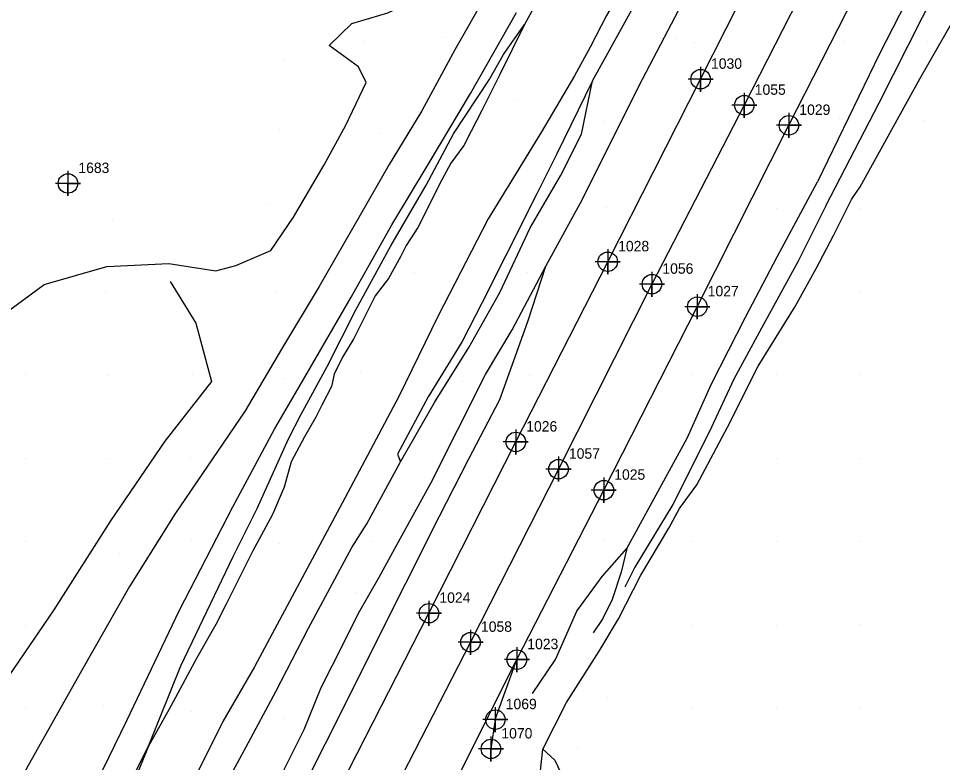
# Model space of a CAD drawing. Extents: x 2062781 to 2066835, y 358981 to 366501.
# Drawn here: x 2063402.2 to 2063623.8, y 360333.3 to 360511.8 of the extents above; entities that cross this region are included whole.
import ezdxf

# ---------------------------------------------------------------- set-up
doc = ezdxf.new("R2010")
doc.units = 0
for name, color, linetype in [('Exist DTM Crownline', 7, 'Continuous'), ('Exist DTM Crownline Cogo Number', 7, 'Continuous'), ('Exist DTM Crownline Cogo Point CELL', 7, 'Continuous'), ('Exist DTM Regular Point CELL', 7, 'Continuous'), ('Exist DTM Regular Point Cogo Number', 7, 'Continuous'), ('Exist Roads EOP', 7, 'Continuous'), ('Exist Roads EOP Cogo Number', 7, 'Continuous'), ('Exist Roads EOP Cogo Point CELL', 7, 'Continuous'), ('PH Exist DTM Breakline', 7, 'Continuous'), ('PH Exist DTM Point', 7, 'Continuous')]:
    doc.layers.add(name, color=color, linetype=linetype)

msp = doc.modelspace()

# ---------------------------------------------------------------- linework, layer by layer
at = {"layer": 'Exist DTM Crownline'}
msp.add_lwpolyline([(2063750.55, 360833.69), (2063727.84, 360789.3), (2063705.93, 360746.41), (2063683.92, 360702.88), (2063663.24, 360662.2), (2063641.44, 360619.31), (2063619.27, 360575.63), (2063598.51, 360534.74), (2063576.26, 360491.01), (2063554.11, 360448.07), (2063531.69, 360403.69), (2063510.6, 360362.17), (2063489.74, 360321.58), (2063468.62, 360279.83), (2063447.14, 360237.46), (2063426.34, 360196.56), (2063406.83, 360158.2), (2063384.9, 360114.87), (2063362.69, 360071.39), (2063342.05, 360030.63), (2063319.97, 359987.39), (2063296.38, 359941.39)], dxfattribs=at)
at = {"layer": 'Exist DTM Crownline Cogo Point CELL'}
for points in [[(2063576.26, 360494.01), (2063576.26, 360488.01), (2063576.26, 360491.01), (2063579.26, 360491.01), (2063573.26, 360491.01)], [(2063576.26, 360494.01), (2063576.26, 360488.01), (2063576.26, 360491.01), (2063579.26, 360491.01), (2063573.26, 360491.01)], [(2063576.26, 360494.01), (2063576.26, 360488.01), (2063576.26, 360491.01), (2063579.26, 360491.01), (2063573.26, 360491.01)], [(2063554.11, 360451.07), (2063554.11, 360445.07), (2063554.11, 360448.07), (2063557.11, 360448.07), (2063551.11, 360448.07)], [(2063554.11, 360451.07), (2063554.11, 360445.07), (2063554.11, 360448.07), (2063557.11, 360448.07), (2063551.11, 360448.07)], [(2063554.11, 360451.07), (2063554.11, 360445.07), (2063554.11, 360448.07), (2063557.11, 360448.07), (2063551.11, 360448.07)], [(2063531.69, 360406.69), (2063531.69, 360400.69), (2063531.69, 360403.69), (2063534.69, 360403.69), (2063528.69, 360403.69)], [(2063531.69, 360406.69), (2063531.69, 360400.69), (2063531.69, 360403.69), (2063534.69, 360403.69), (2063528.69, 360403.69)], [(2063531.69, 360406.69), (2063531.69, 360400.69), (2063531.69, 360403.69), (2063534.69, 360403.69), (2063528.69, 360403.69)], [(2063510.6, 360365.17), (2063510.6, 360359.17), (2063510.6, 360362.17), (2063513.6, 360362.17), (2063507.6, 360362.17)], [(2063510.6, 360365.17), (2063510.6, 360359.17), (2063510.6, 360362.17), (2063513.6, 360362.17), (2063507.6, 360362.17)], [(2063510.6, 360365.17), (2063510.6, 360359.17), (2063510.6, 360362.17), (2063513.6, 360362.17), (2063507.6, 360362.17)]]:
    msp.add_lwpolyline(points, dxfattribs=at)
for centre in [(2063576.26, 360491.01), (2063576.26, 360491.01), (2063576.26, 360491.01), (2063554.11, 360448.07), (2063554.11, 360448.07), (2063554.11, 360448.07), (2063531.69, 360403.69), (2063531.69, 360403.69), (2063531.69, 360403.69), (2063510.6, 360362.17), (2063510.6, 360362.17), (2063510.6, 360362.17)]:
    msp.add_circle(centre, 2.34, dxfattribs=at)
at = {"layer": 'Exist DTM Regular Point CELL'}
msp.add_lwpolyline([(2063414.04, 360475.24), (2063414.04, 360469.24), (2063414.04, 360472.24), (2063417.04, 360472.24), (2063411.04, 360472.24)], dxfattribs=at)
msp.add_circle((2063414.04, 360472.24), 2.34, dxfattribs=at)
at = {"layer": 'Exist Roads EOP'}
msp.add_line((2063516.54, 360343.6), (2063515.49, 360336.57), dxfattribs=at)
for points in [[(2063286.47, 359947.64), (2063309.41, 359993.28), (2063331.5, 360036.62), (2063353.47, 360079.37), (2063374.09, 360120.61), (2063394.89, 360165.38), (2063417.4, 360208.71), (2063436.23, 360246.03), (2063449.27, 360270.89), (2063451.38, 360272.28), (2063457.84, 360285.06), (2063479.58, 360327.99), (2063500.63, 360369.12), (2063521.45, 360410.21), (2063543.5, 360453.45), (2063565.77, 360497.25), (2063587.25, 360539.79), (2063609.2, 360582.5), (2063630.76, 360625.39), (2063652.41, 360668.3), (2063674.4, 360710.54), (2063695.41, 360752.05), (2063717.28, 360794.95), (2063739.23, 360837.72)], [(2063307.08, 359936.09), (2063330.79, 359982.25), (2063353.21, 360026.63), (2063373.94, 360067.35), (2063395.33, 360109.66), (2063417.3, 360152.86), (2063438.53, 360194.57), (2063458.78, 360234.01), (2063479.37, 360275.02), (2063500.83, 360316.36), (2063521.71, 360358), (2063542.56, 360398.65), (2063564.98, 360442.66), (2063586.95, 360486.19), (2063608.7, 360528.89), (2063630.33, 360571.32), (2063652.02, 360613.69), (2063674.28, 360656.66), (2063695.45, 360699.25), (2063716.63, 360740.88), (2063738.76, 360783.94), (2063760.61, 360827.22)], [(2063516.54, 360343.6), (2063521.71, 360358)]]:
    msp.add_lwpolyline(points, dxfattribs=at)
at = {"layer": 'Exist Roads EOP Cogo Point CELL'}
for points in [[(2063565.77, 360500.25), (2063565.77, 360494.25), (2063565.77, 360497.25), (2063568.77, 360497.25), (2063562.77, 360497.25)], [(2063565.77, 360500.25), (2063565.77, 360494.25), (2063565.77, 360497.25), (2063568.77, 360497.25), (2063562.77, 360497.25)], [(2063565.77, 360500.25), (2063565.77, 360494.25), (2063565.77, 360497.25), (2063568.77, 360497.25), (2063562.77, 360497.25)], [(2063586.95, 360489.19), (2063586.95, 360483.19), (2063586.95, 360486.19), (2063589.95, 360486.19), (2063583.95, 360486.19)], [(2063586.95, 360489.19), (2063586.95, 360483.19), (2063586.95, 360486.19), (2063589.95, 360486.19), (2063583.95, 360486.19)], [(2063586.95, 360489.19), (2063586.95, 360483.19), (2063586.95, 360486.19), (2063589.95, 360486.19), (2063583.95, 360486.19)], [(2063543.5, 360456.45), (2063543.5, 360450.45), (2063543.5, 360453.45), (2063546.5, 360453.45), (2063540.5, 360453.45)], [(2063543.5, 360456.45), (2063543.5, 360450.45), (2063543.5, 360453.45), (2063546.5, 360453.45), (2063540.5, 360453.45)], [(2063543.5, 360456.45), (2063543.5, 360450.45), (2063543.5, 360453.45), (2063546.5, 360453.45), (2063540.5, 360453.45)], [(2063564.98, 360445.66), (2063564.98, 360439.66), (2063564.98, 360442.66), (2063567.98, 360442.66), (2063561.98, 360442.66)], [(2063564.98, 360445.66), (2063564.98, 360439.66), (2063564.98, 360442.66), (2063567.98, 360442.66), (2063561.98, 360442.66)], [(2063564.98, 360445.66), (2063564.98, 360439.66), (2063564.98, 360442.66), (2063567.98, 360442.66), (2063561.98, 360442.66)], [(2063521.45, 360413.21), (2063521.45, 360407.21), (2063521.45, 360410.21), (2063524.45, 360410.21), (2063518.45, 360410.21)], [(2063521.45, 360413.21), (2063521.45, 360407.21), (2063521.45, 360410.21), (2063524.45, 360410.21), (2063518.45, 360410.21)], [(2063521.45, 360413.21), (2063521.45, 360407.21), (2063521.45, 360410.21), (2063524.45, 360410.21), (2063518.45, 360410.21)], [(2063542.56, 360401.65), (2063542.56, 360395.65), (2063542.56, 360398.65), (2063545.56, 360398.65), (2063539.56, 360398.65)], [(2063542.56, 360401.65), (2063542.56, 360395.65), (2063542.56, 360398.65), (2063545.56, 360398.65), (2063539.56, 360398.65)], [(2063542.56, 360401.65), (2063542.56, 360395.65), (2063542.56, 360398.65), (2063545.56, 360398.65), (2063539.56, 360398.65)], [(2063500.63, 360372.12), (2063500.63, 360366.12), (2063500.63, 360369.12), (2063503.63, 360369.12), (2063497.63, 360369.12)], [(2063500.63, 360372.12), (2063500.63, 360366.12), (2063500.63, 360369.12), (2063503.63, 360369.12), (2063497.63, 360369.12)], [(2063500.63, 360372.12), (2063500.63, 360366.12), (2063500.63, 360369.12), (2063503.63, 360369.12), (2063497.63, 360369.12)], [(2063521.71, 360361), (2063521.71, 360355), (2063521.71, 360358), (2063524.71, 360358), (2063518.71, 360358)], [(2063521.71, 360361), (2063521.71, 360355), (2063521.71, 360358), (2063524.71, 360358), (2063518.71, 360358)], [(2063521.71, 360361), (2063521.71, 360355), (2063521.71, 360358), (2063524.71, 360358), (2063518.71, 360358)], [(2063516.54, 360346.6), (2063516.54, 360340.6), (2063516.54, 360343.6), (2063519.54, 360343.6), (2063513.54, 360343.6)], [(2063516.54, 360346.6), (2063516.54, 360340.6), (2063516.54, 360343.6), (2063519.54, 360343.6), (2063513.54, 360343.6)], [(2063516.54, 360346.6), (2063516.54, 360340.6), (2063516.54, 360343.6), (2063519.54, 360343.6), (2063513.54, 360343.6)], [(2063515.49, 360339.57), (2063515.49, 360333.57), (2063515.49, 360336.57), (2063518.49, 360336.57), (2063512.49, 360336.57)], [(2063515.49, 360339.57), (2063515.49, 360333.57), (2063515.49, 360336.57), (2063518.49, 360336.57), (2063512.49, 360336.57)], [(2063515.49, 360339.57), (2063515.49, 360333.57), (2063515.49, 360336.57), (2063518.49, 360336.57), (2063512.49, 360336.57)]]:
    msp.add_lwpolyline(points, dxfattribs=at)
for centre in [(2063565.77, 360497.25), (2063565.77, 360497.25), (2063565.77, 360497.25), (2063586.95, 360486.19), (2063586.95, 360486.19), (2063586.95, 360486.19), (2063543.5, 360453.45), (2063543.5, 360453.45), (2063543.5, 360453.45), (2063564.98, 360442.66), (2063564.98, 360442.66), (2063564.98, 360442.66), (2063521.45, 360410.21), (2063521.45, 360410.21), (2063521.45, 360410.21), (2063542.56, 360398.65), (2063542.56, 360398.65), (2063542.56, 360398.65), (2063500.63, 360369.12), (2063500.63, 360369.12), (2063500.63, 360369.12), (2063521.71, 360358), (2063521.71, 360358), (2063521.71, 360358), (2063516.54, 360343.6), (2063516.54, 360343.6), (2063516.54, 360343.6), (2063515.49, 360336.57), (2063515.49, 360336.57), (2063515.49, 360336.57)]:
    msp.add_circle(centre, 2.34, dxfattribs=at)
at = {"layer": 'PH Exist DTM Breakline'}
for points in [[(2063609.05, 360655.06), (2063599.8, 360643.76), (2063589.34, 360630.31), (2063577.55, 360608.43), (2063566.89, 360588.88), (2063552.19, 360562.35), (2063541.76, 360543.35), (2063537.15, 360535.13), (2063534.06, 360532.18), (2063531.96, 360527.5), (2063530.5, 360523.11), (2063523.54, 360510.37)], [(2063623.67, 360655.08), (2063617.69, 360643.47), (2063602.63, 360617.04), (2063589.87, 360595.83), (2063577.35, 360574.75), (2063566.03, 360554.96), (2063558.71, 360541), (2063550.41, 360524.93), (2063543.22, 360512.56), (2063539.25, 360504.97), (2063535.55, 360498.08)], [(2063550.93, 360495.58), (2063564.1, 360520.72), (2063579.12, 360548.62), (2063590.06, 360568.48), (2063601.99, 360589.99), (2063612, 360609.13), (2063616.64, 360619.97), (2063624.65, 360636.18), (2063627.49, 360643.01), (2063628.6, 360649.27)], [(2063673.2, 360628.41), (2063666.46, 360622.45), (2063658.03, 360610.25), (2063648.21, 360585.78), (2063638.38, 360560.57), (2063623.17, 360531.61), (2063608.67, 360503.34), (2063593.82, 360472.64)], [(2063604.06, 360471.39), (2063618.32, 360497.31), (2063629.17, 360516.23), (2063630.57, 360518.21), (2063643.28, 360538.71), (2063659.4, 360572.37), (2063677.94, 360610.43), (2063682.75, 360622.26), (2063681.38, 360626.7), (2063679.04, 360628.61), (2063677.01, 360628.68), (2063673.2, 360628.41)], [(2063595.78, 360466.86), (2063608.62, 360491.59), (2063625.97, 360525.95), (2063644.84, 360561.16), (2063661.93, 360596.89), (2063675.19, 360624.43)], [(2063539.87, 360496.82), (2063552.14, 360519.16), (2063560.34, 360536.1), (2063568.56, 360552.59), (2063577.81, 360569.74), (2063584.29, 360581.11), (2063588.41, 360585.78), (2063594.95, 360595.87), (2063600.8, 360605.65)], [(2063398.3, 360440.53), (2063408.35, 360447.99), (2063423.34, 360452.35), (2063438.25, 360453.05), (2063449.5, 360451.24), (2063454.3, 360452.53), (2063462.66, 360456.16), (2063468.11, 360464.15), (2063475.48, 360476.72), (2063480.71, 360486.2), (2063485.59, 360496.42), (2063483.71, 360500.22), (2063476.66, 360505.31), (2063482.16, 360510.59), (2063490.74, 360513.18), (2063499.38, 360517.34), (2063507.65, 360523.99)], [(2063514.24, 360517.45), (2063506.81, 360504.26), (2063498.88, 360489.63), (2063491.1, 360476.82), (2063484.14, 360464.66), (2063474.28, 360447.48), (2063465.28, 360432.44), (2063456.53, 360417.68), (2063439.65, 360392.9), (2063428.77, 360375.55), (2063417.26, 360355.3), (2063404.49, 360332.55), (2063393.83, 360312.89), (2063383, 360291.8), (2063377.12, 360279.21)], [(2063402.4, 360290.93), (2063415.3, 360316.9), (2063428.18, 360343.42), (2063440.82, 360369.89), (2063453.55, 360394.63), (2063463.55, 360413.3), (2063470.82, 360425.75), (2063482, 360444.92), (2063491.73, 360462.27), (2063500.44, 360476.82), (2063510.57, 360493.81), (2063521.64, 360513.27)], [(2063430.43, 360265.23), (2063423.7, 360264.21), (2063414.54, 360267.18), (2063407.4, 360271.21), (2063403.77, 360276.81), (2063403.48, 360280.88), (2063407.93, 360289.72), (2063415.38, 360302.09), (2063422.98, 360316.69), (2063433.37, 360337.22), (2063441.08, 360356.49), (2063453.67, 360382.75), (2063459.43, 360394.24), (2063466.96, 360411), (2063469.93, 360416.69), (2063476.18, 360428.36), (2063483.08, 360441.9), (2063491.47, 360457.26), (2063499.96, 360471.82), (2063506.48, 360484.18), (2063515.09, 360497.08), (2063518.47, 360503.17), (2063523.54, 360510.37)], [(2063523.54, 360510.37), (2063517.61, 360498.36), (2063513.27, 360489.75), (2063510.72, 360484.82), (2063509, 360481.38), (2063505.87, 360477.13), (2063503.69, 360473.1), (2063497.98, 360461.7), (2063495.19, 360457.38), (2063493.9, 360454.8), (2063490.92, 360449.47), (2063487.73, 360445.24), (2063485.41, 360440.6), (2063482.63, 360435.05), (2063479.91, 360430.53), (2063477.89, 360426.48), (2063477.21, 360423.53), (2063474.97, 360419.07), (2063473.52, 360416.17), (2063470.77, 360411.41), (2063467.61, 360405.41), (2063465.9, 360399.4), (2063463.08, 360392.78), (2063458.3, 360383.93), (2063451.98, 360371.3), (2063449.53, 360366.41), (2063444.94, 360358.4), (2063438.75, 360346.8), (2063433.37, 360337.22)], [(2063535.55, 360498.08), (2063527.6, 360484.6), (2063514.79, 360463.73), (2063502.81, 360440.49), (2063493.38, 360421.15), (2063480.43, 360396.7), (2063458.76, 360356.29), (2063451.19, 360343.11), (2063436.31, 360313.22), (2063429.05, 360298.74), (2063426.42, 360293.21), (2063422.55, 360282.78)], [(2063428.27, 360281.66), (2063434.38, 360294.92), (2063441.96, 360310.06), (2063449.08, 360322.9), (2063456.78, 360337.03), (2063463.89, 360350.37), (2063471.71, 360365.54), (2063482.14, 360384.88), (2063485.72, 360390.57), (2063493.78, 360405.43), (2063501.99, 360419.68), (2063510.22, 360432.91), (2063517.62, 360446.05), (2063524.93, 360461.59), (2063532.19, 360474.08), (2063537.18, 360484.04), (2063539.87, 360496.82), (2063531.23, 360479.15), (2063526.58, 360469.88)], [(2063438.15, 360276.18), (2063443.2, 360284.59), (2063448, 360295.79), (2063454.81, 360309.38), (2063460.26, 360320.49), (2063465.22, 360330.38), (2063470.69, 360341.21), (2063474.8, 360351.3), (2063480.01, 360361.7), (2063483.73, 360369.12), (2063488.68, 360377.8), (2063492.9, 360385.52), (2063501.06, 360400.29), (2063507.48, 360413.08), (2063514.15, 360426.38), (2063520.55, 360437.08), (2063528.67, 360452.4), (2063536.94, 360467.6), (2063545.23, 360484.01), (2063550.93, 360495.58)], [(2063548.11, 360384.69), (2063553.65, 360394.91), (2063562.53, 360411.14), (2063568.42, 360424.2), (2063576.57, 360440.14), (2063584.12, 360454.65), (2063593.82, 360472.64)], [(2063526.58, 360469.88), (2063518.99, 360454.77), (2063513.39, 360443.7), (2063508.57, 360434.31), (2063500.47, 360421.06), (2063493.11, 360407.26), (2063493.78, 360405.43)], [(2063527.28, 360330.58), (2063527.94, 360336.47), (2063533.58, 360347.73), (2063541.44, 360360.06), (2063546.08, 360367.78), (2063551.44, 360378.26), (2063558.12, 360389.55), (2063560.69, 360394.24), (2063564.89, 360399.92), (2063572.22, 360413.74), (2063579.59, 360428.43), (2063588.44, 360442.68), (2063593.5, 360451.81), (2063597.64, 360459.79), (2063601.98, 360468.35), (2063602.29, 360468.89), (2063604.06, 360471.39)], [(2063595.78, 360466.86), (2063589.16, 360453.59), (2063580.41, 360437.51), (2063573.77, 360425.28), (2063567.85, 360412.59), (2063559.15, 360395.23), (2063550.01, 360380.2), (2063547.58, 360375.4)], [(2063430.43, 360265.23), (2063437.54, 360266.8), (2063444.29, 360273.78), (2063449.28, 360279.58), (2063455.28, 360292.36), (2063463.1, 360312.59), (2063471.04, 360328.39), (2063480.49, 360347.26), (2063487.64, 360361.51), (2063495.05, 360376.31), (2063503.12, 360392.41), (2063510.16, 360406.19), (2063517.65, 360420.44), (2063524.31, 360439.13), (2063528.67, 360452.4)], [(2063438.56, 360448.74), (2063444.7, 360438.73), (2063448.43, 360424.7), (2063437.24, 360410.44), (2063424.26, 360391.31), (2063410.68, 360369.9), (2063392.58, 360343.54), (2063386.22, 360340.15), (2063376.27, 360334.08), (2063369.21, 360327.51), (2063363.12, 360315.35), (2063356.67, 360300.9), (2063346.83, 360281.27)], [(2063525.43, 360349.87), (2063530.95, 360358), (2063536.12, 360369.64), (2063542.18, 360377.97), (2063548.11, 360384.69), (2063546.71, 360378.98), (2063544.6, 360372.45), (2063542.31, 360367.88), (2063540, 360364.41)], [(2063433.37, 360337.22), (2063428.1, 360324.35), (2063422.87, 360313.91), (2063418.11, 360305.05), (2063413.29, 360295.57), (2063410.33, 360290.63), (2063408.76, 360287.74), (2063407.94, 360286.11), (2063405.95, 360282.13), (2063408.6, 360279.3), (2063410.72, 360276.75), (2063412.9, 360274.06), (2063419.01, 360271), (2063422.84, 360269.22), (2063427.47, 360269.45), (2063430.75, 360270.52), (2063432.88, 360272.02), (2063435.27, 360274.75), (2063438.15, 360276.18), (2063438.28, 360271.84), (2063433.54, 360267.47), (2063430.43, 360265.23)], [(2063527.94, 360336.47), (2063530.79, 360333.87), (2063534.55, 360325.89)]]:
    msp.add_lwpolyline(points, dxfattribs=at)
at = {"layer": 'PH Exist DTM Point'}
for p, q in [((2063503.8, 360507.35), (2063503.8, 360507.35)), ((2063485.11, 360506.22), (2063485.11, 360506.22)), ((2063559.65, 360507.08), (2063559.65, 360507.08)), ((2063564.27, 360506.04), (2063564.27, 360506.04)), ((2063600.13, 360506.33), (2063600.13, 360506.33)), ((2063620.31, 360506.29), (2063620.31, 360506.29)), ((2063465.91, 360501.77), (2063465.91, 360501.77)), ((2063521.1, 360492.49), (2063521.1, 360492.49)), ((2063599.01, 360487.81), (2063599.01, 360487.81)), ((2063619.37, 360487.39), (2063619.37, 360487.39)), ((2063464.77, 360485.19), (2063464.77, 360485.19)), ((2063542.39, 360487.19), (2063542.39, 360487.19)), ((2063488.92, 360484.17), (2063488.92, 360484.17)), ((2063462.36, 360467.07), (2063462.36, 360467.07)), ((2063543.24, 360466.56), (2063543.24, 360466.56)), ((2063583.92, 360466.29), (2063583.92, 360466.29)), ((2063603.98, 360466.26), (2063603.98, 360466.26)), ((2063424.66, 360463.54), (2063424.66, 360463.54)), ((2063497.27, 360450.99), (2063497.27, 360450.99)), ((2063524.17, 360450.77), (2063524.17, 360450.77)), ((2063423.14, 360446.28), (2063423.14, 360446.28)), ((2063464.11, 360446.19), (2063464.11, 360446.19)), ((2063603.92, 360446.29), (2063603.92, 360446.29)), ((2063403.93, 360426.32), (2063403.93, 360426.32)), ((2063423.85, 360426.1), (2063423.85, 360426.1)), ((2063443.92, 360426.29), (2063443.92, 360426.29)), ((2063465.63, 360425.43), (2063465.63, 360425.43)), ((2063484.22, 360427.22), (2063484.22, 360427.22)), ((2063524.62, 360426.24), (2063524.62, 360426.24)), ((2063563.77, 360426.36), (2063563.77, 360426.36)), ((2063583.92, 360426.29), (2063583.92, 360426.29)), ((2063603.92, 360426.29), (2063603.92, 360426.29)), ((2063508.77, 360424.67), (2063508.77, 360424.67)), ((2063403.89, 360406.3), (2063403.89, 360406.3)), ((2063423.92, 360406.29), (2063423.92, 360406.29)), ((2063443.37, 360406.57), (2063443.37, 360406.57)), ((2063583.88, 360406.28), (2063583.88, 360406.28)), ((2063603.92, 360406.29), (2063603.92, 360406.29)), ((2063403.92, 360386.29), (2063403.92, 360386.29)), ((2063443.57, 360386.46), (2063443.57, 360386.46)), ((2063464.68, 360385.87), (2063464.68, 360385.87)), ((2063486.97, 360386.22), (2063486.97, 360386.22)), ((2063542.83, 360386.83), (2063542.83, 360386.83)), ((2063563.9, 360386.26), (2063563.9, 360386.26)), ((2063583.92, 360386.29), (2063583.92, 360386.29)), ((2063603.94, 360386.33), (2063603.94, 360386.33)), ((2063426.32, 360383.41), (2063426.32, 360383.41)), ((2063483.08, 360374.09), (2063483.08, 360374.09)), ((2063403.92, 360366.29), (2063403.92, 360366.29)), ((2063563.92, 360366.29), (2063563.92, 360366.29)), ((2063583.92, 360366.29), (2063583.92, 360366.29)), ((2063603.95, 360366.36), (2063603.95, 360366.36)), ((2063486.55, 360361.45), (2063486.55, 360361.45)), ((2063543.46, 360348.91), (2063543.46, 360348.91)), ((2063403.92, 360346.29), (2063403.92, 360346.29)), ((2063422.65, 360346.92), (2063422.65, 360346.92)), ((2063443.57, 360345.59), (2063443.57, 360345.59)), ((2063563.92, 360346.29), (2063563.92, 360346.29)), ((2063583.89, 360346.3), (2063583.89, 360346.3)), ((2063603.96, 360346.37), (2063603.96, 360346.37)), ((2063465.99, 360343.9), (2063465.99, 360343.9)), ((2063522.4, 360343.19), (2063522.4, 360343.19)), ((2063536.19, 360336.62), (2063536.19, 360336.62))]:
    msp.add_line(p, q, dxfattribs=at)

# ---------------------------------------------------------------- texts
at = {"layer": 'Exist DTM Crownline Cogo Number'}
for s, p in [('1055', (2063578.76, 360493.51)), ('1055', (2063578.76, 360493.51)), ('1055', (2063578.76, 360493.51)), ('1056', (2063556.61, 360450.57)), ('1056', (2063556.61, 360450.57)), ('1056', (2063556.61, 360450.57)), ('1057', (2063534.19, 360406.19)), ('1057', (2063534.19, 360406.19)), ('1057', (2063534.19, 360406.19)), ('1058', (2063513.1, 360364.67)), ('1058', (2063513.1, 360364.67)), ('1058', (2063513.1, 360364.67))]:
    msp.add_text(s, height=2.5, dxfattribs=at).set_placement(p)
at = {"layer": 'Exist DTM Regular Point Cogo Number'}
msp.add_text('1683', height=2.5, dxfattribs=at).set_placement((2063416.54, 360474.74))
msp.add_text('1683', height=2.5, dxfattribs=at).set_placement((2063416.54, 360474.74))
msp.add_text('1683', height=2.5, dxfattribs=at).set_placement((2063416.54, 360474.74))
at = {"layer": 'Exist Roads EOP Cogo Number'}
for s, p in [('1030', (2063568.27, 360499.75)), ('1030', (2063568.27, 360499.75)), ('1030', (2063568.27, 360499.75)), ('1029', (2063589.45, 360488.69)), ('1029', (2063589.45, 360488.69)), ('1029', (2063589.45, 360488.69)), ('1028', (2063546, 360455.95)), ('1028', (2063546, 360455.95)), ('1028', (2063546, 360455.95)), ('1027', (2063567.48, 360445.16)), ('1027', (2063567.48, 360445.16)), ('1027', (2063567.48, 360445.16)), ('1026', (2063523.95, 360412.71)), ('1026', (2063523.95, 360412.71)), ('1026', (2063523.95, 360412.71)), ('1025', (2063545.06, 360401.15)), ('1025', (2063545.06, 360401.15)), ('1025', (2063545.06, 360401.15)), ('1024', (2063503.13, 360371.62)), ('1024', (2063503.13, 360371.62)), ('1024', (2063503.13, 360371.62)), ('1023', (2063524.21, 360360.5)), ('1023', (2063524.21, 360360.5)), ('1023', (2063524.21, 360360.5)), ('1069', (2063519.04, 360346.1)), ('1069', (2063519.04, 360346.1)), ('1069', (2063519.04, 360346.1)), ('1070', (2063517.99, 360339.07)), ('1070', (2063517.99, 360339.07)), ('1070', (2063517.99, 360339.07))]:
    msp.add_text(s, height=2.5, dxfattribs=at).set_placement(p)

doc.saveas('drawing.dxf')
